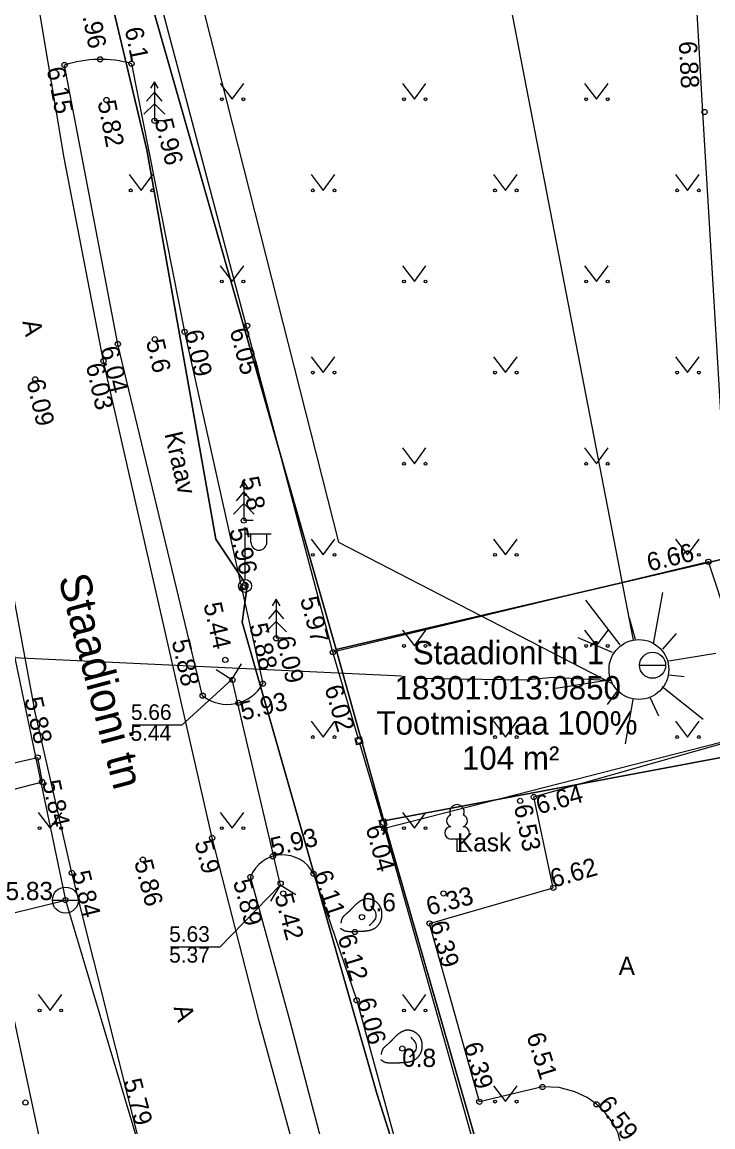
# Model space of a CAD drawing. Extents: x 473307 to 473719, y 6532843 to 6533381.
# Drawn here: x 473371.2 to 473397.74, y 6533202.49 to 6533244.93 of the extents above; entities that cross this region are included whole.
import ezdxf

# ---------------------------------------------------------------- set-up
doc = ezdxf.new("R2010")
doc.units = 0
for name, color, linetype in [('AED', 7, 'Continuous'), ('Default', 7, 'Continuous'), ('HALJASTUS', 7, 'Continuous'), ('KORGUS', 7, 'Continuous'), ('KTRASS', 7, 'Continuous'), ('MPKAABEL', 7, 'Continuous'), ('PIIR', 7, 'Continuous'), ('POST', 7, 'Continuous'), ('PUU', 7, 'Continuous'), ('RELJEEF', 7, 'Continuous'), ('SITRASS', 7, 'Continuous'), ('TEE', 7, 'Continuous'), ('TRUUP', 7, 'Continuous'), ('VEEKOGU', 7, 'Continuous'), ('VKAEV', 7, 'Continuous'), ('VTRASS', 7, 'Continuous')]:
    doc.layers.add(name, color=color, linetype=linetype)

# ---------------------------------------------------------------- blocks, each defined once
blk = doc.blocks.new('KIVISU')
at = {"layer": 'Default'}
blk.add_lwpolyline([(0.576, -0.664), (0.644, -0.592), (0.754, -0.475), (0.862, -0.357), (0.971, -0.24), (1.061, -0.108), (1.101, 0.046), (1.101, 0.205), (1.068, 0.361), (1, 0.506), (0.899, 0.63), (0.794, 0.751), (0.689, 0.871)], dxfattribs=at)
blk.add_open_spline([(-1.64, -0.856), (-1.64, -0.856), (-1.632, -0.87), (-1.322, -1.076), (-0.923, -1.096), (-0.523, -1.097), (-0.123, -1.086), (0.276, -1.058), (0.672, -1.002), (1.034, -0.837), (1.314, -0.554), (1.496, -0.2), (1.552, 0.194), (1.505, 0.59), (1.333, 0.949), (1.045, 1.223), (0.683, 1.39), (0.287, 1.421), (-0.082, 1.27), (-0.407, 1.04), (-0.686, 0.753), (-0.963, 0.464), (-1.264, 0.203), (-1.555, -0.067), (-1.626, -0.456)], degree=2, dxfattribs=at)
blk = doc.blocks.new('VEKAEV')
at = {"layer": 'Default'}
blk.add_line((-1, 0), (1, 0), dxfattribs=at)
blk.add_circle((0, 0), 1, dxfattribs=at)
blk = doc.blocks.new('KUUSK1')
at = {"layer": 'Default'}
for p, q in [((0, 3), (-0.3, 2.5)), ((0.3, 2.5), (0, 3)), ((0, 3), (0, 0)), ((0, 2.2), (-0.6, 1.5)), ((0.6, 1.5), (0, 2.2)), ((0, 1.3), (-0.8, 0.5)), ((0.8, 0.5), (0, 1.3)), ((0.72, 0), (0, 0))]:
    blk.add_line(p, q, dxfattribs=at)
blk = doc.blocks.new('TORVAL')
at = {"layer": 'Default'}
blk.add_lwpolyline([(-1, -1), (0, 0), (-1, 1)], dxfattribs=at)
blk = doc.blocks.new('VARPOS')
at = {"layer": 'Default'}
for p, q in [((-0.25, 0.25), (-0.25, -0.25)), ((-0.25, 0.25), (0.25, 0.25)), ((0.25, 0.25), (0.25, -0.25)), ((-0.25, -0.25), (0.25, -0.25))]:
    blk.add_line(p, q, dxfattribs=at)
blk = doc.blocks.new('MEPOST')
at = {"layer": 'Default'}
blk.add_circle((0, 0), 0.5, dxfattribs=at)
for start, end in [(0, 180), (180, 0)]:
    blk.add_arc((0, 0), 0.25, start, end, dxfattribs=at)
blk = doc.blocks.new('VAPOST')
at = {"layer": 'Default'}
for p, q in [((0, 0.5), (0, 4.5)), ((0, 4), (2, 4)), ((0.453, 3.358), (0.453, 4)), ((1.679, 3.358), (1.679, 4))]:
    blk.add_line(p, q, dxfattribs=at)
blk.add_arc((1.066, 3.358), 0.613, 180, 0, dxfattribs=at)
blk = doc.blocks.new('MURU')
at = {"layer": 'Default'}
for p, q in [((-0.927, 1.213), (0, 0)), ((0, 0), (0.891, 1.213))]:
    blk.add_line(p, q, dxfattribs=at)
for centre in [(-0.802, 0), (0.856, 0)]:
    blk.add_circle(centre, 0.11, dxfattribs=at)
blk = doc.blocks.new('LEHTP1')
at = {"layer": 'Default'}
for p, q in [((0.48, 0.95), (-0.48, 0.95)), ((0, 0), (0, 0.95)), ((0.76, 0), (0, 0))]:
    blk.add_line(p, q, dxfattribs=at)
for centre, radius, start, end in [((0, 3.04), 0.554, 332.5799, 207.4201), ((-0.34, 2.345), 0.465, 109.02174, 253.14154), ((0.34, 2.345), 0.465, 286.85082, 70.98591), ((-0.475, 1.425), 0.475, 90.0016, 269.3953), ((0.475, 1.425), 0.475, 270.6047, 89.9984)]:
    blk.add_arc(centre, radius, start, end, dxfattribs=at)

msp = doc.modelspace()

# ---------------------------------------------------------------- linework, layer by layer
at = {"layer": 'AED'}
for points in [[(473384.104, 6533217.441), (473383.137, 6533220.726), (473372.835, 6533259.576), (473445.927, 6533263.844)], [(473398.857, 6533212.804), (473398.35, 6533221.842), (473397.567, 6533224.199), (473383.137, 6533220.726)], [(473384.171, 6533217.2), (473385.036, 6533214.297)], [(473398.599, 6533217.405), (473385.116, 6533213.953)], [(473385.094, 6533214.054), (473385.116, 6533213.953), (473396.709, 6533172.929)]]:
    msp.add_lwpolyline(points, dxfattribs=at)
at = {"layer": 'KORGUS'}
for centre in [(473374.194, 6533243.498), (473372.825, 6533243.28), (473375.403, 6533243.333), (473374.438, 6533241.936), (473397.421, 6533241.476), (473376.28, 6533241.14), (473379.844, 6533233.266), (473377.437, 6533233.036), (473374.876, 6533232.564), (473376.294, 6533232.751), (473374.322, 6533231.912), (473371.699, 6533231.211), (473379.716, 6533225.786), (473397.567, 6533224.199), (473379.677, 6533223.221), (473380.958, 6533221.261), (473383.137, 6533220.726), (473379.004, 6533220.434), (473379.278, 6533219.665), (473380.448, 6533219.521), (473378.132, 6533219.057), (473379.511, 6533218.781), (473384.139, 6533217.321), (473371.792, 6533216.687), (473371.961, 6533215.74), (473390.333, 6533215.016), (473390.864, 6533215.166), (473385.067, 6533214.176), (473385.116, 6533213.953), (473378.498, 6533213.595), (473380.834, 6533212.888), (473375.839, 6533212.76), (473373.105, 6533212.25), (473379.971, 6533212.095), (473382.394, 6533212.218), (473381.131, 6533211.847), (473391.608, 6533211.678), (473372.861, 6533211.206), (473381.23, 6533211.46), (473387.39, 6533211.46), (473384.255, 6533210.551), (473386.852, 6533210.309), (473383.984, 6533209.982), (473384.053, 6533207.354), (473385.805, 6533205.505), (473391.19, 6533204.027), (473371.324, 6533203.431), (473388.768, 6533203.46), (473393.27, 6533203.363)]:
    msp.add_circle(centre, 0.1, dxfattribs=at)
at = {"layer": 'KTRASS'}
msp.add_line((473363.895, 6533238.909), (473372.523, 6533198.973), dxfattribs=at)
at = {"layer": 'MPKAABEL'}
for points in [[(473395.886, 6533169.008), (473391.18, 6533184.279), (473390.606, 6533185.72), (473389.476, 6533189.115), (473384.829, 6533203.773), (473379.658, 6533221.884), (473379.842, 6533223.262), (473378.641, 6533225.064), (473375.99, 6533240.03), (473372.331, 6533255.42), (473371.971, 6533258.714), (473371.376, 6533263.215), (473370.812, 6533263.718), (473366.193, 6533264.694), (473361.101, 6533266.511), (473359.309, 6533267.188), (473358.774, 6533267.73), (473357.775, 6533273.396), (473357.29, 6533277.847), (473356.822, 6533278.875)], [(473371.971, 6533258.714), (473372.331, 6533255.42), (473375.99, 6533240.03), (473378.641, 6533225.064), (473379.842, 6533223.262)], [(473379.842, 6533223.262), (473379.658, 6533221.884), (473384.829, 6533203.773), (473389.476, 6533189.115), (473390.606, 6533185.72)], [(473364.229, 6533220.925), (473368.424, 6533220.643), (473385.776, 6533219.821)], [(473386.406, 6533219.733), (473390.521, 6533219.672), (473391.605, 6533219.768), (473393.851, 6533219.643)]]:
    msp.add_lwpolyline(points, dxfattribs=at)
at = {"layer": 'PIIR'}
for points in [[(473383.26, 6533220.83), (473372.23, 6533259.41), (473496.37, 6533266.79), (473499.84, 6533206.38), (473559.2, 6533209.37), (473561.43, 6533165.2), (473601.75, 6533167.04), (473607.56, 6533132.38), (473611.09, 6533109.85), (473618.6, 6533063.82), (473572.63, 6533056.43), (473548.5, 6533028.91), (473478.82, 6533017), (473455.33, 6533045.76), (473432.18, 6533083.36), (473429.59, 6533087.74), (473409.64, 6533129), (473385.1, 6533214.25), (473398.68, 6533216.8), (473398.11, 6533224.3)], [(473383.26, 6533220.83), (473398.11, 6533224.3), (473398.68, 6533216.8), (473385.1, 6533214.25)]]:
    msp.add_lwpolyline(points, close=True, dxfattribs=at)
msp.add_lwpolyline([(473376.06, 6533174.78), (473369.76, 6533197.52), (473364.49, 6533220.06), (473359.85, 6533243.02), (473356.5, 6533258.46), (473372.23, 6533259.41), (473383.26, 6533220.83), (473385.1, 6533214.25), (473409.64, 6533129)], dxfattribs=at)
at = {"layer": 'RELJEEF'}
for p, q in [((473394.174, 6533221.014), (473392.859, 6533222.723)), ((473395.457, 6533221.047), (473395.819, 6533223.019)), ((473394.766, 6533221.211), (473394.536, 6533222.033)), ((473395.819, 6533220.85), (473396.345, 6533221.441)), ((473393.878, 6533220.718), (473392.563, 6533221.277)), ((473396.049, 6533220.39), (473397.858, 6533220.686)), ((473396.049, 6533219.864), (473396.641, 6533219.798)), ((473393.813, 6533219.667), (473391.708, 6533219.338)), ((473395.786, 6533219.404), (473397.365, 6533218.155)), ((473394.043, 6533219.207), (473393.681, 6533218.714)), ((473394.668, 6533218.911), (473394.372, 6533217.202)), ((473395.326, 6533218.976), (473395.655, 6533218.286))]:
    msp.add_line(p, q, dxfattribs=at)
at = {"layer": 'SITRASS'}
msp.add_lwpolyline([(473374.347, 6533260.438), (473383.359, 6533224.956), (473393.846, 6533219.535)], dxfattribs=at)
at = {"layer": 'TEE'}
for points in [[(473389.288, 6533175.058), (473386.342, 6533184.497), (473383.331, 6533195.545), (473380.311, 6533206.557), (473378.498, 6533213.595), (473374.322, 6533231.912), (473372.811, 6533239.717), (473371.569, 6533247.124), (473369.925, 6533258.783), (473369.534, 6533265.185), (473369.578, 6533267.313), (473370.291, 6533268.076)], [(473359.481, 6533242.856), (473360.657, 6533243.162), (473361.946, 6533238.867), (473365.903, 6533240.875), (473366.912, 6533241.246), (473369.342, 6533230.998), (473371.642, 6533218.64)], [(473385.054, 6533167.319), (473384.343, 6533169.917), (473381.567, 6533180.064), (473376.9, 6533179.068), (473376.697, 6533179.729), (473376.308, 6533181.087), (473378.066, 6533181.865), (473380.843, 6533183.017), (473376.261, 6533199.603), (473372.435, 6533198.701), (473370.061, 6533197.945), (473369.268, 6533199.975), (473370.832, 6533200.741), (473375.655, 6533202.096), (473373.105, 6533212.25), (473371.642, 6533218.64)], [(473400.457, 6533177.573), (473397, 6533190.419), (473394.101, 6533202.257), (473393.903, 6533202.637), (473393.566, 6533203.083), (473393.27, 6533203.363), (473392.905, 6533203.62), (473392.434, 6533203.847), (473391.828, 6533204.003), (473391.19, 6533204.027), (473388.768, 6533203.46), (473386.852, 6533210.309), (473391.608, 6533211.678), (473390.864, 6533215.166), (473398.54, 6533217.353), (473399.274, 6533205.529), (473399.402, 6533202.567), (473399.824, 6533199.703), (473400.522, 6533195.607), (473402.688, 6533186.668), (473415.393, 6533190.304), (473419.893, 6533175.809)], [(473365.186, 6533215.174), (473371.792, 6533216.687), (473371.961, 6533215.74), (473365.456, 6533214.06)]]:
    msp.add_lwpolyline(points, dxfattribs=at)
msp.add_lwpolyline([(473396.254, 6533260.803), (473411.137, 6533261.686), (473430.688, 6533262.81), (473450.64, 6533263.99), (473471.14, 6533265.187), (473496.199, 6533266.651), (473497.903, 6533237.901), (473499.304, 6533214.158), (473499.292, 6533213.775), (473499.248, 6533213.313), (473499.158, 6533212.95), (473498.962, 6533212.533), (473498.665, 6533212.147), (473498.271, 6533211.83), (473497.797, 6533211.622), (473497.201, 6533211.492), (473496.826, 6533211.447), (473473.837, 6533210.118), (473452.83, 6533208.91), (473434.945, 6533207.846), (473416.821, 6533206.798), (473399.468, 6533205.756), (473398.532, 6533221.8), (473397.351, 6533241.472)], close=True, dxfattribs=at)
at = {"layer": 'TRUUP'}
for points in [[(473379.253, 6533219.683), (473377.328, 6533217.926), (473375.425, 6533217.926)], [(473379.253, 6533219.683), (473381.114, 6533211.774)], [(473381.114, 6533211.774), (473378.798, 6533209.404), (473376.895, 6533209.404)]]:
    msp.add_lwpolyline(points, dxfattribs=at)
at = {"layer": 'VEEKOGU'}
for points in [[(473378.132, 6533219.057), (473374.876, 6533232.564), (473372.825, 6533243.28)], [(473375.403, 6533243.333), (473377.437, 6533233.036), (473380.448, 6533219.521)], [(473390.574, 6533174.68), (473387.416, 6533184.931), (473384.324, 6533195.773), (473381.494, 6533206.54), (473379.971, 6533212.095)], [(473382.394, 6533212.218), (473384.053, 6533207.354), (473387.031, 6533196.486), (473390.326, 6533185.611), (473393.514, 6533174.851)]]:
    msp.add_lwpolyline(points, dxfattribs=at)
for centre, radius, start, end in [((473374.202, 6533239.042), 4.456, 74.3584, 107.9971), ((473379.093, 6533220.274), 1.55, 231.711, 330.947), ((473381.21, 6533211.613), 1.33, 27.0836, 158.7285)]:
    msp.add_arc(centre, radius, start, end, dxfattribs=at)
at = {"layer": 'VKAEV'}
msp.add_circle((473394.898, 6533220.061), 1.149, dxfattribs=at)
at = {"layer": 'VTRASS'}
for p, q in [((473385.113, 6533270.574), (473394.68, 6533221.189)), ((473366.542, 6533209.663), (473372.861, 6533211.206))]:
    msp.add_line(p, q, dxfattribs=at)
msp.add_lwpolyline([(473365.999, 6533272.186), (473364.518, 6533257.871), (473366.737, 6533240.392), (473372.861, 6533211.206), (473381.92, 6533180.915), (473385.845, 6533164.961), (473390.472, 6533150.34), (473401.875, 6533121.622), (473409.867, 6533103.775), (473420.281, 6533084.249), (473435.442, 6533057.262), (473447.562, 6533040.443), (473454.221, 6533030.196), (473471.046, 6533010.477), (473501.071, 6532979.442)], dxfattribs=at)

# ---------------------------------------------------------------- block references
at = {"layer": 'AED'}
for p, xscale, yscale, rotation in [((473384.139, 6533217.321), 0.49999999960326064, 0.49999999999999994, -75.03142042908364), ((473385.067, 6533214.176), 0.5000000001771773, 0.5, 104.27545603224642)]:
    msp.add_blockref('VARPOS', p, dxfattribs=dict(at, xscale=xscale, yscale=yscale, rotation=rotation))
at = {"layer": 'HALJASTUS', "xscale": 0.5, "yscale": 0.5}
for p in [(473379.271, 6533241.967), (473386.271, 6533241.967), (473393.271, 6533241.967), (473375.771, 6533238.467), (473382.771, 6533238.467), (473389.771, 6533238.467), (473396.771, 6533238.467), (473379.271, 6533234.967), (473386.271, 6533234.967), (473393.271, 6533234.967), (473382.771, 6533231.467), (473389.771, 6533231.467), (473396.771, 6533231.467), (473386.271, 6533227.967), (473393.271, 6533227.967), (473382.771, 6533224.467), (473389.771, 6533224.467), (473396.771, 6533224.467), (473386.271, 6533220.967), (473393.271, 6533220.967), (473382.771, 6533217.467), (473389.771, 6533217.467), (473396.771, 6533217.467), (473372.271, 6533213.967), (473379.271, 6533213.967), (473386.271, 6533213.967), (473372.271, 6533206.967), (473386.271, 6533206.967), (473389.771, 6533203.467)]:
    msp.add_blockref('MURU', p, dxfattribs=at)
at = {"layer": 'POST', "xscale": 0.5, "yscale": 0.5}
for name in ['VAPOST', 'MEPOST']:
    msp.add_blockref(name, (473379.762, 6533223.274), dxfattribs=at)
at = {"layer": 'PUU', "xscale": 0.5, "yscale": 0.5}
for name, p in [('KUUSK1', (473376.28, 6533241.14)), ('KUUSK1', (473379.716, 6533225.786)), ('KUUSK1', (473380.958, 6533221.261)), ('LEHTP1', (473387.909, 6533213.075))]:
    msp.add_blockref(name, p, dxfattribs=at)
at = {"layer": 'RELJEEF', "xscale": 0.5, "yscale": 0.5}
for p in [(473384.255, 6533210.551), (473385.805, 6533205.505)]:
    msp.add_blockref('KIVISU', p, dxfattribs=at)
at = {"layer": 'TRUUP'}
for p, xscale, yscale, rotation in [((473379.253, 6533219.683), 0.500000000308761, 0.5000000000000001, -77.07666644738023), ((473381.114, 6533211.774), 0.5000000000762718, 0.5, 103.53263402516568)]:
    msp.add_blockref('TORVAL', p, dxfattribs=dict(at, xscale=xscale, yscale=yscale, rotation=rotation))
at = {"layer": 'VKAEV', "xscale": 0.5, "yscale": 0.5}
for p in [(473395.424, 6533220.225), (473372.861, 6533211.206)]:
    msp.add_blockref('VEKAEV', p, dxfattribs=at)

# ---------------------------------------------------------------- texts
at = {"layer": 'KORGUS'}
for s, rotation, p in [('5.96', 281, (473373.418, 6533245.656)), ('6.1', 281.174, (473375.138, 6533244.674)), ('6.88', 273, (473396.428, 6533244.184)), ('6.15', 280.8351, (473372.137, 6533243.148)), ('5.82', 281, (473374.094, 6533241.869)), ('5.96', 284.2881, (473376.28, 6533241.14)), ('6.09', 282.5598, (473377.437, 6533233.036)), ('6.05', 284.8515, (473379.167, 6533233.087)), ('6.04', 283.5532, (473374.195, 6533232.4)), ('5.6', 283.0693, (473375.953, 6533232.672)), ('6.03', 282.8431, (473373.64, 6533231.756)), ('6.09', 283.2601, (473371.358, 6533231.131)), ('5.8', 282.5598, (473379.596, 6533227.398)), ('5.96', 283.2307, (473379.158, 6533225.428)), ('6.66', 13.5046, (473395.299, 6533223.826)), ('5.97', 284.7982, (473381.873, 6533222.771)), ('5.44', 282.763, (473378.162, 6533222.567)), ('5.88', 283.2307, (473379.922, 6533221.76)), ('5.88', 282.763, (473376.941, 6533221.146)), ('6.09', 282.6579, (473380.958, 6533221.261)), ('6.02', 286.3977, (473382.809, 6533219.362)), ('5.88', 282.8998, (473371.279, 6533218.929)), ('5.93', 13.7701, (473379.678, 6533218.101)), ('5.84', 282.8998, (473371.961, 6533215.74)), ('6.64', 15.9025, (473391.056, 6533214.493)), ('6.53', 281.6155, (473390.092, 6533214.814)), ('5.93', 13.4601, (473380.834, 6533212.888)), ('6.04', 285.2822, (473384.392, 6533213.991)), ('5.9', 284.4432, (473377.82, 6533213.42)), ('5.86', 284.4666, (473375.5, 6533212.673)), ('6.62', 16.0614, (473391.608, 6533211.678)), ('5.84', 284.0973, (473373.105, 6533212.25)), ('6.11', 288.8333, (473382.394, 6533212.218)), ('5.89', 285.3319, (473379.296, 6533211.91)), ('6.33', 14.8451, (473386.831, 6533210.605)), ('5.42', 284.8732, (473380.892, 6533211.37)), ('6.39', 285.6307, (473386.852, 6533210.309)), ('6.12', 286.8313, (473383.314, 6533209.779)), ('6.06', 285.2764, (473384.053, 6533207.354)), ('6.39', 285.6307, (473388.158, 6533205.643)), ('6.51', 287.4065, (473390.572, 6533205.999)), ('5.79', 284.8889, (473375.081, 6533204.254)), ('6.59', 306.9086, (473393.27, 6533203.363))]:
    msp.add_text(s, height=0.7, rotation=rotation, dxfattribs=at).set_placement(p)
msp.add_text('5.83', height=0.7, dxfattribs=at).set_placement((473370.561, 6533211.206))
at = {"layer": 'PIIR'}
for s, p in [('Staadioni tn 1', (473386.209, 6533220.262)), ('18301:013:0850', (473385.509, 6533218.912)), ('Tootmismaa 100%', (473384.812, 6533217.562)), ('104 m²', (473388.096, 6533216.212))]:
    msp.add_text(s, height=0.9, dxfattribs=at).set_placement(p)
at = {"layer": 'PUU'}
msp.add_text('Kask', height=0.7, dxfattribs=at).set_placement((473387.909, 6533213.075))
at = {"layer": 'RELJEEF'}
for s, p in [('0.6', (473384.257, 6533210.784)), ('0.8', (473385.799, 6533204.805))]:
    msp.add_text(s, height=0.7, rotation=359.5348, dxfattribs=at).set_placement(p)
at = {"layer": 'TEE'}
for s, height, rotation, p in [('A', 0.7, 282.287, (473371.203, 6533233.427)), ('Staadioni tn', 1.2, 284.7727, (473372.58, 6533223.575)), ('A', 0.7, 287.3844, (473377.009, 6533207.076))]:
    msp.add_text(s, height=height, rotation=rotation, dxfattribs=at).set_placement(p)
msp.add_text('A', height=0.7, dxfattribs=at).set_placement((473394.121, 6533208.334))
at = {"layer": 'TRUUP'}
for s, p in [('5.66', (473375.377, 6533218.126)), ('5.44', (473375.362, 6533217.326)), ('5.63', (473376.847, 6533209.604)), ('5.37', (473376.847, 6533208.804))]:
    msp.add_text(s, height=0.6, dxfattribs=at).set_placement(p)
at = {"layer": 'VEEKOGU'}
msp.add_text('Kraav', height=0.7, rotation=283.0616, dxfattribs=at).set_placement((473376.661, 6533229.116))

doc.saveas('drawing.dxf')
